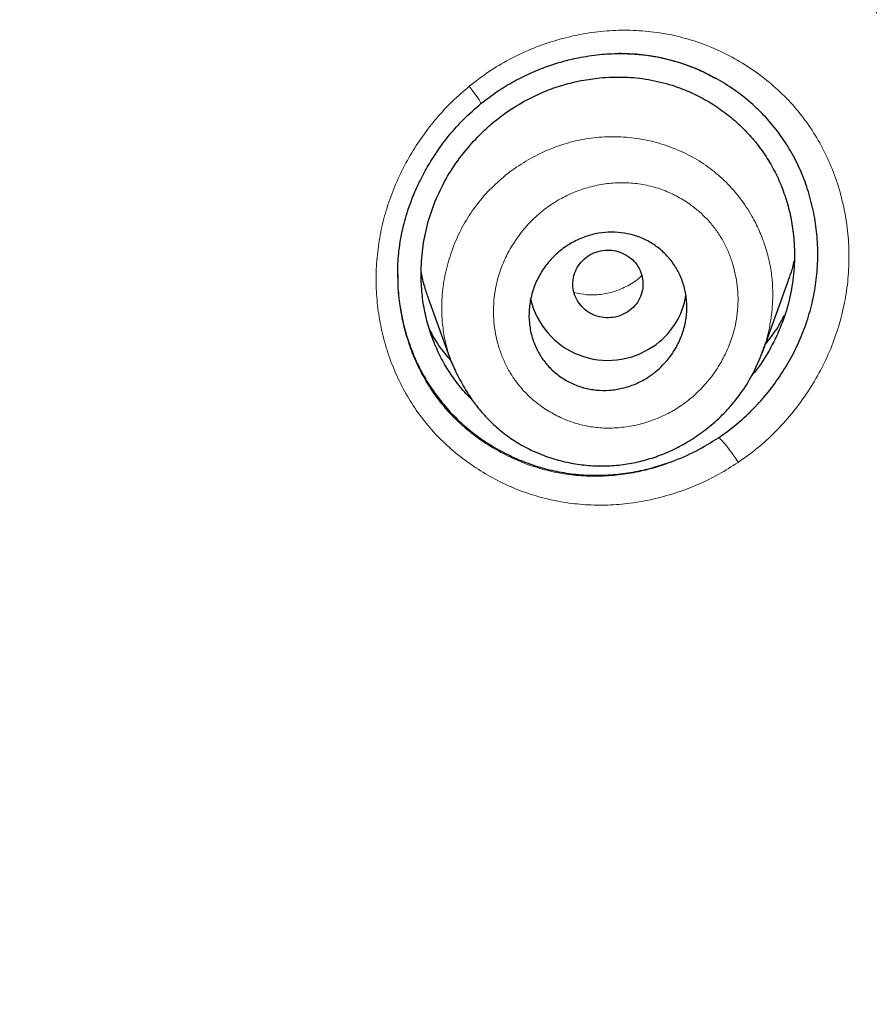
# Model space of a CAD drawing. Header units: millimetres. Extents: x 8 to 846, y 12 to 2113.
# Tile 484 of 515: x 514 to 524, y 1844 to 1856. Entities that reach past the tile are written whole.
import ezdxf

# ---------------------------------------------------------------- set-up
doc = ezdxf.new("R2010")
doc.units = ezdxf.units.MM

msp = doc.modelspace()

# ---------------------------------------------------------------- linework, layer by layer
at = {"color": 7, "linetype": 'Continuous', "lineweight": 30}
for p, q in [((518.602, 1852.67), (518.602, 1852.663)), ((522.77, 1851.82), (523.057, 1852.622)), ((518.949, 1852.417), (519.21, 1851.689)), ((522.764, 1851.822), (522.754, 1851.795)), ((522.756, 1851.794), (522.764, 1851.812))]:
    msp.add_line(p, q, dxfattribs=at)
at = {"color": 8, "linetype": 'Continuous', "lineweight": 0, "flags": 128}
msp.add_lwpolyline([(519.542, 1854.636), (519.549, 1854.634), (519.55, 1854.641), (519.542, 1854.656), (519.528, 1854.68), (519.508, 1854.711), (519.481, 1854.747), (519.45, 1854.789), (519.416, 1854.833)], dxfattribs=at)
at = {"color": 7, "linetype": 'Continuous', "lineweight": 30}
for centre, radius, start, end in [((520.998, 1852.612), 0.906, 193.0297, 304.2937), ((521.033, 1852.586), 0.866, 303.3699, 351.0225)]:
    msp.add_arc(centre, radius, start, end, dxfattribs=at)
at = {"color": 8, "linetype": 'Continuous', "lineweight": 0}
msp.add_arc((521.205, 1849.79), 1.483, 30.488, 44.4218, dxfattribs=at)
at = {"color": 7, "linetype": 'Continuous', "lineweight": 30}
for points, knots in [([(538, 1827.773), (538.001, 1827.791), (538.002, 1827.835), (538.004, 1827.906), (538.006, 1827.988), (538.008, 1828.101), (538.011, 1828.254), (538.015, 1828.455), (538.017, 1828.683), (538.02, 1828.937), (538.021, 1829.217), (538.021, 1829.526), (538.019, 1829.864), (538.014, 1830.232), (538.007, 1830.62), (537.996, 1831.029), (537.982, 1831.456), (537.963, 1831.907), (537.94, 1832.376), (537.9, 1833.055), (537.836, 1833.939), (537.735, 1835.032), (537.61, 1836.137), (537.463, 1837.243), (537.292, 1838.348), (537.099, 1839.453), (536.881, 1840.567), (536.637, 1841.691), (536.366, 1842.823), (536.068, 1843.964), (535.731, 1845.151), (535.35, 1846.383), (534.921, 1847.661), (534.456, 1848.945), (533.952, 1850.234), (533.499, 1851.312), (533.116, 1852.179), (532.819, 1852.828), (532.52, 1853.459), (532.222, 1854.068), (531.928, 1854.653), (531.637, 1855.215), (531.341, 1855.771), (531.042, 1856.319), (530.739, 1856.859), (530.445, 1857.372), (530.159, 1857.858), (529.882, 1858.319), (529.615, 1858.754), (529.358, 1859.163), (529.113, 1859.548), (528.88, 1859.908), (528.661, 1860.241), (528.455, 1860.549), (528.263, 1860.832), (528.085, 1861.092), (527.925, 1861.323), (527.783, 1861.525), (527.662, 1861.697), (527.559, 1861.842), (527.479, 1861.954), (527.415, 1862.043), (527.359, 1862.121), (527.295, 1862.21), (527.211, 1862.325), (527.106, 1862.469), (526.976, 1862.645), (526.827, 1862.847), (526.657, 1863.074), (526.466, 1863.326), (526.265, 1863.588), (526.056, 1863.857), (525.84, 1864.132), (525.608, 1864.424), (525.359, 1864.733), (525.092, 1865.059), (524.811, 1865.397), (524.355, 1865.938), (523.723, 1866.665), (522.891, 1867.583), (522.032, 1868.491), (521.146, 1869.387), (520.259, 1870.246), (519.371, 1871.071), (518.484, 1871.861), (517.661, 1872.565), (516.904, 1873.19), (516.215, 1873.742), (515.529, 1874.274), (514.848, 1874.787), (514.167, 1875.286), (513.43, 1875.809), (512.625, 1876.363), (511.744, 1876.946), (510.831, 1877.527), (509.886, 1878.105), (508.916, 1878.674), (507.919, 1879.234), (506.897, 1879.783), (505.842, 1880.323), (504.768, 1880.847), (503.677, 1881.353), (502.567, 1881.841), (501.427, 1882.315), (500.256, 1882.775), (499.055, 1883.218), (497.847, 1883.634), (496.634, 1884.024), (495.419, 1884.388), (494.176, 1884.733), (492.908, 1885.056), (491.653, 1885.348), (490.414, 1885.61), (489.194, 1885.842), (487.953, 1886.054), (486.702, 1886.241), (485.452, 1886.402), (484.217, 1886.537), (482.961, 1886.649), (481.685, 1886.737), (480.391, 1886.799), (479.121, 1886.833), (477.876, 1886.843), (476.65, 1886.827), (475.442, 1886.788), (474.255, 1886.728), (473.096, 1886.646), (471.964, 1886.546), (470.862, 1886.429), (469.787, 1886.296), (468.708, 1886.143), (467.627, 1885.971), (466.545, 1885.779), (465.498, 1885.575), (464.485, 1885.36), (463.56, 1885.148), (462.717, 1884.941), (461.953, 1884.744), (461.213, 1884.543), (460.497, 1884.339), (459.801, 1884.132), (459.124, 1883.921), (458.449, 1883.704), (457.765, 1883.474), (457.058, 1883.227), (456.329, 1882.963), (455.569, 1882.676), (454.779, 1882.365), (453.96, 1882.03), (453.119, 1881.67), (452.258, 1881.287), (451.377, 1880.878), (450.478, 1880.443), (449.588, 1879.994), (448.707, 1879.531), (447.838, 1879.056), (446.957, 1878.556), (446.064, 1878.029), (445.16, 1877.474), (444.224, 1876.876), (443.258, 1876.234), (442.263, 1875.542), (441.261, 1874.815), (440.381, 1874.148), (439.623, 1873.553), (438.986, 1873.038), (438.348, 1872.507), (437.714, 1871.964), (437.093, 1871.417), (436.495, 1870.875), (435.923, 1870.343), (435.378, 1869.821), (434.858, 1869.311), (434.366, 1868.816), (433.901, 1868.337), (433.461, 1867.874), (433.044, 1867.425), (432.629, 1866.97), (432.219, 1866.509), (431.816, 1866.046), (431.439, 1865.605), (431.088, 1865.185), (430.764, 1864.791), (430.467, 1864.422), (430.194, 1864.079), (429.943, 1863.759), (429.718, 1863.466), (429.516, 1863.201), (429.336, 1862.963), (429.176, 1862.748), (429.034, 1862.556), (428.917, 1862.397), (428.823, 1862.267), (428.747, 1862.163), (428.679, 1862.069), (428.615, 1861.979), (428.546, 1861.883), (428.466, 1861.77), (428.369, 1861.633), (428.256, 1861.473), (428.127, 1861.288), (427.984, 1861.081), (427.826, 1860.851), (427.655, 1860.599), (427.47, 1860.322), (427.249, 1859.989), (426.996, 1859.599), (426.713, 1859.156), (426.425, 1858.695), (426.132, 1858.216), (425.836, 1857.721), (425.537, 1857.209), (425.195, 1856.609), (424.813, 1855.917), (424.391, 1855.126), (423.968, 1854.3), (423.566, 1853.48), (423.183, 1852.67), (422.822, 1851.871), (422.464, 1851.045), (422.111, 1850.193), (421.766, 1849.319), (421.431, 1848.424), (421.105, 1847.508), (420.788, 1846.566), (420.482, 1845.597), (420.187, 1844.601), (419.905, 1843.579), (419.638, 1842.531), (419.406, 1841.538), (419.207, 1840.618), (419.042, 1839.787), (418.893, 1838.98), (418.754, 1838.158), (418.626, 1837.325), (418.511, 1836.484), (418.412, 1835.676), (418.329, 1834.902), (418.26, 1834.167), (418.203, 1833.47), (418.158, 1832.811), (418.123, 1832.186), (418.096, 1831.592), (418.076, 1831.029), (418.063, 1830.497), (418.055, 1830.002), (418.052, 1829.541), (418.052, 1829.119), (418.055, 1828.734), (418.061, 1828.386), (418.067, 1828.072), (418.073, 1827.874), (418.076, 1827.781)], [0, 0, 0, 0, 0.000286, 0.000693, 0.0011, 0.001586, 0.002471, 0.003539, 0.004789, 0.006132, 0.007637, 0.009305, 0.011135, 0.013127, 0.015282, 0.017462, 0.019787, 0.022256, 0.024847, 0.027466, 0.033367, 0.039348, 0.045407, 0.051547, 0.057576, 0.06368, 0.069859, 0.076113, 0.082442, 0.088847, 0.095327, 0.102542, 0.109849, 0.117247, 0.124738, 0.132321, 0.136217, 0.140106, 0.143883, 0.147538, 0.151072, 0.154484, 0.157774, 0.161253, 0.164584, 0.167769, 0.170807, 0.173698, 0.176442, 0.17904, 0.18149, 0.183794, 0.18595, 0.187925, 0.189759, 0.191451, 0.193001, 0.194284, 0.195425, 0.196381, 0.197152, 0.197648, 0.198127, 0.198707, 0.19941, 0.200408, 0.20158, 0.202926, 0.204446, 0.206141, 0.20801, 0.209751, 0.21162, 0.213617, 0.215742, 0.217996, 0.220375, 0.222791, 0.229356, 0.235809, 0.242651, 0.249362, 0.255943, 0.262391, 0.268707, 0.274889, 0.279654, 0.284337, 0.288938, 0.293457, 0.297895, 0.302347, 0.307808, 0.313397, 0.319114, 0.324959, 0.330933, 0.336924, 0.343039, 0.349279, 0.355642, 0.361895, 0.368264, 0.37475, 0.381351, 0.388066, 0.394895, 0.401438, 0.408082, 0.414827, 0.421674, 0.428623, 0.435029, 0.441518, 0.448093, 0.454743, 0.461334, 0.467815, 0.474188, 0.481072, 0.487826, 0.494449, 0.500941, 0.507301, 0.513639, 0.519838, 0.525899, 0.531823, 0.537609, 0.543257, 0.548769, 0.554673, 0.560411, 0.565984, 0.571391, 0.576633, 0.580874, 0.585001, 0.589013, 0.59291, 0.596693, 0.600415, 0.604054, 0.607836, 0.61176, 0.615827, 0.620037, 0.624536, 0.629187, 0.633988, 0.638941, 0.644045, 0.649301, 0.654708, 0.659798, 0.665015, 0.67036, 0.675832, 0.681433, 0.687161, 0.693426, 0.699838, 0.706396, 0.713101, 0.71739, 0.721738, 0.726143, 0.730607, 0.73504, 0.739336, 0.743493, 0.747511, 0.751391, 0.755131, 0.758669, 0.762073, 0.765343, 0.768479, 0.77194, 0.775222, 0.778324, 0.781247, 0.783991, 0.786512, 0.788859, 0.791034, 0.793036, 0.794792, 0.796389, 0.797828, 0.799108, 0.800229, 0.800999, 0.801686, 0.802305, 0.802864, 0.803461, 0.804203, 0.805101, 0.806153, 0.80736, 0.808722, 0.810211, 0.811848, 0.813635, 0.815571, 0.818292, 0.821125, 0.824049, 0.827063, 0.830167, 0.833361, 0.836644, 0.841307, 0.84614, 0.851144, 0.856318, 0.860926, 0.865661, 0.870525, 0.875514, 0.88063, 0.885778, 0.891047, 0.896439, 0.901953, 0.907588, 0.913346, 0.919226, 0.925229, 0.929977, 0.934588, 0.939053, 0.943372, 0.948188, 0.952809, 0.957234, 0.961465, 0.9655, 0.969274, 0.972859, 0.976257, 0.979466, 0.98254, 0.985418, 0.988102, 0.99059, 0.992883, 0.994945, 0.996818, 0.998503, 1, 1, 1, 1]), ([(478.038, 1882.285), (478.896, 1882.275), (480.611, 1882.254), (483.18, 1882.085), (485.738, 1881.818), (488.282, 1881.442), (490.807, 1880.962), (493.308, 1880.377), (495.918, 1879.65), (498.626, 1878.762), (501.417, 1877.692), (504.148, 1876.485), (506.812, 1875.146), (509.403, 1873.68), (511.795, 1872.166), (513.995, 1870.628), (516.013, 1869.085), (517.96, 1867.459), (519.833, 1865.754), (521.626, 1863.97), (523.337, 1862.114), (524.964, 1860.187), (526.503, 1858.195), (527.952, 1856.14), (529.308, 1854.028), (530.57, 1851.861), (531.733, 1849.644), (532.795, 1847.379), (533.808, 1844.944), (534.747, 1842.335), (535.589, 1839.551), (536.286, 1836.73), (536.835, 1833.878), (537.236, 1831.004), (537.475, 1828.251), (537.574, 1825.629), (537.556, 1823.143), (537.425, 1820.66), (537.184, 1818.185), (536.832, 1815.723), (536.371, 1813.277), (535.802, 1810.852), (535.125, 1808.454), (534.342, 1806.086), (533.454, 1803.752), (532.461, 1801.459), (531.365, 1799.21), (530.17, 1797.008), (528.806, 1794.739), (527.256, 1792.418), (525.504, 1790.062), (523.633, 1787.794), (521.644, 1785.621), (519.55, 1783.541), (518.065, 1782.245), (517.323, 1781.597)], [0, 0, 0, 0, 0.017859, 0.035717, 0.053574, 0.07143, 0.089287, 0.107143, 0.125, 0.145832, 0.166666, 0.1875, 0.208333, 0.229166, 0.249999, 0.267856, 0.285713, 0.303571, 0.321429, 0.339287, 0.357144, 0.375001, 0.392858, 0.410715, 0.428572, 0.446429, 0.464286, 0.482143, 0.500002, 0.520835, 0.541668, 0.562501, 0.583334, 0.604167, 0.624999, 0.642856, 0.660713, 0.678571, 0.696428, 0.714286, 0.732144, 0.750003, 0.76786, 0.785718, 0.803575, 0.821433, 0.839289, 0.857146, 0.875003, 0.895835, 0.916668, 0.9375, 0.958333, 0.979167, 1, 1, 1, 1]), ([(478.038, 1768.871), (478.645, 1768.876), (479.858, 1768.887), (481.674, 1768.973), (483.484, 1769.11), (485.288, 1769.304), (487.085, 1769.552), (488.872, 1769.856), (490.596, 1770.202), (492.255, 1770.586), (493.851, 1771.003), (495.432, 1771.463), (496.998, 1771.967), (498.55, 1772.514), (500.137, 1773.124), (501.754, 1773.8), (503.395, 1774.546), (505.006, 1775.34), (506.589, 1776.181), (508.142, 1777.071), (509.668, 1778.008), (511.124, 1778.965), (512.509, 1779.937), (513.823, 1780.915), (515.105, 1781.929), (516.356, 1782.978), (517.576, 1784.061), (518.798, 1785.211), (520.018, 1786.429), (521.228, 1787.717), (522.396, 1789.041), (523.52, 1790.401), (524.602, 1791.797), (525.642, 1793.23), (526.612, 1794.657), (527.511, 1796.072), (528.34, 1797.464), (529.125, 1798.876), (529.867, 1800.307), (530.564, 1801.756), (531.236, 1803.267), (531.878, 1804.839), (532.485, 1806.474), (533.038, 1808.126), (533.538, 1809.796), (533.984, 1811.484), (534.378, 1813.192), (534.708, 1814.867), (534.979, 1816.504), (535.193, 1818.095), (535.36, 1819.688), (535.478, 1821.283), (535.549, 1822.881), (535.572, 1824.526), (535.543, 1826.217), (535.456, 1827.953), (535.312, 1829.687), (535.111, 1831.419), (534.854, 1833.15), (534.54, 1834.877), (534.181, 1836.547), (533.783, 1838.155), (533.353, 1839.7), (532.878, 1841.229), (532.357, 1842.742), (531.792, 1844.24), (531.191, 1845.699), (530.557, 1847.12), (529.893, 1848.502), (529.189, 1849.867), (528.444, 1851.215), (527.66, 1852.546), (526.836, 1853.859), (525.975, 1855.15), (525.065, 1856.436), (524.109, 1857.711), (523.102, 1858.975), (522.06, 1860.21), (520.981, 1861.414), (519.866, 1862.589), (518.733, 1863.715), (517.585, 1864.793), (516.424, 1865.825), (515.232, 1866.827), (514.01, 1867.798), (512.756, 1868.74), (511.472, 1869.65), (510.162, 1870.527), (508.812, 1871.379), (507.422, 1872.204), (505.991, 1873.001), (504.537, 1873.757), (503.062, 1874.472), (501.565, 1875.145), (500.072, 1875.767), (498.584, 1876.339), (497.105, 1876.862), (495.61, 1877.347), (494.098, 1877.792), (492.57, 1878.197), (491.026, 1878.564), (489.47, 1878.889), (487.883, 1879.179), (486.269, 1879.428), (484.628, 1879.635), (482.984, 1879.797), (481.338, 1879.912), (479.689, 1879.983), (478.588, 1879.992), (478.038, 1879.997)], [0, 0, 0, 0, 0.010081, 0.020137, 0.030179, 0.040216, 0.050257, 0.060311, 0.070335, 0.079491, 0.088633, 0.097767, 0.1069, 0.116039, 0.125192, 0.135253, 0.145282, 0.155288, 0.16528, 0.175267, 0.185259, 0.195301, 0.204496, 0.213673, 0.222839, 0.232002, 0.241168, 0.250345, 0.260322, 0.270285, 0.280246, 0.290212, 0.300194, 0.310203, 0.320293, 0.329526, 0.338727, 0.347904, 0.357065, 0.366218, 0.375372, 0.385323, 0.395264, 0.405207, 0.415162, 0.425139, 0.435149, 0.445226, 0.454443, 0.463632, 0.472801, 0.481959, 0.491116, 0.500279, 0.510233, 0.520184, 0.530144, 0.540125, 0.550137, 0.560192, 0.570258, 0.579448, 0.588609, 0.59775, 0.60688, 0.616007, 0.625139, 0.633867, 0.642594, 0.651329, 0.660077, 0.668845, 0.677642, 0.686473, 0.695244, 0.704395, 0.713529, 0.722653, 0.731774, 0.740899, 0.750037, 0.758756, 0.767483, 0.776222, 0.78498, 0.793764, 0.802579, 0.811433, 0.820208, 0.829363, 0.838502, 0.847632, 0.856762, 0.865897, 0.875044, 0.883755, 0.89247, 0.901196, 0.909939, 0.918704, 0.927499, 0.936329, 0.945126, 0.954305, 0.963462, 0.972602, 0.981734, 0.990864, 1, 1, 1, 1]), ([(421.006, 1824.397), (421.013, 1825.071), (421.027, 1826.416), (421.146, 1828.43), (421.335, 1830.436), (421.603, 1832.436), (421.946, 1834.428), (422.356, 1836.371), (422.829, 1838.261), (423.358, 1840.096), (423.952, 1841.912), (424.613, 1843.711), (425.35, 1845.519), (426.167, 1847.331), (427.066, 1849.141), (428.035, 1850.92), (429.073, 1852.668), (430.181, 1854.384), (431.331, 1856.03), (432.518, 1857.605), (433.734, 1859.108), (435.003, 1860.568), (436.326, 1861.987), (437.722, 1863.383), (439.194, 1864.754), (440.741, 1866.093), (442.342, 1867.379), (443.994, 1868.611), (445.698, 1869.787), (447.412, 1870.883), (449.13, 1871.899), (450.846, 1872.836), (452.595, 1873.716), (454.377, 1874.537), (456.218, 1875.311), (458.12, 1876.033), (460.081, 1876.699), (462.072, 1877.296), (464.092, 1877.824), (466.139, 1878.282), (468.163, 1878.662), (470.156, 1878.966), (472.111, 1879.199), (474.07, 1879.365), (476.032, 1879.466), (478.039, 1879.501), (480.089, 1879.466), (482.179, 1879.356), (484.263, 1879.171), (486.342, 1878.912), (488.412, 1878.579), (490.428, 1878.182), (492.385, 1877.727), (494.279, 1877.219), (496.149, 1876.649), (497.996, 1876.018), (499.862, 1875.309), (501.743, 1874.519), (503.633, 1873.644), (505.485, 1872.703), (507.302, 1871.696), (509.082, 1870.624), (510.788, 1869.512), (512.418, 1868.366), (513.97, 1867.194), (515.475, 1865.974), (516.933, 1864.707), (518.376, 1863.362), (519.798, 1861.939), (521.193, 1860.436), (522.529, 1858.885), (523.806, 1857.287), (525.025, 1855.641), (526.161, 1853.983), (527.216, 1852.319), (528.188, 1850.659), (529.098, 1848.97), (529.946, 1847.253), (530.747, 1845.475), (531.496, 1843.637), (532.186, 1841.74), (532.805, 1839.82), (533.35, 1837.877), (533.824, 1835.907), (534.218, 1833.953), (534.534, 1832.022), (534.775, 1830.122), (534.946, 1828.218), (535.053, 1826.309), (535.067, 1825.035), (535.073, 1824.397)], [0, 0, 0, 0, 0.011674, 0.023319, 0.034953, 0.046594, 0.058259, 0.069953, 0.080961, 0.091959, 0.102962, 0.113984, 0.125039, 0.136637, 0.148231, 0.159838, 0.171475, 0.183157, 0.194877, 0.205905, 0.216918, 0.22793, 0.238954, 0.250002, 0.261585, 0.273174, 0.284784, 0.296429, 0.308126, 0.319837, 0.330846, 0.341843, 0.352841, 0.363852, 0.374887, 0.386465, 0.398061, 0.409688, 0.421363, 0.433098, 0.444853, 0.455881, 0.466873, 0.477842, 0.4888, 0.499758, 0.511447, 0.523122, 0.534797, 0.546486, 0.558206, 0.569931, 0.580933, 0.591898, 0.602839, 0.613767, 0.624694, 0.636409, 0.648098, 0.659775, 0.671455, 0.683154, 0.694888, 0.705917, 0.716904, 0.727863, 0.738806, 0.749745, 0.761427, 0.773085, 0.784734, 0.79639, 0.808067, 0.819807, 0.830858, 0.841874, 0.852868, 0.863854, 0.874847, 0.886477, 0.898088, 0.909698, 0.921323, 0.932981, 0.944738, 0.955821, 0.966873, 0.97791, 0.988948, 1, 1, 1, 1]), ([(519.55, 1854.636), (519.611, 1854.683), (519.731, 1854.775), (519.922, 1854.89), (520.111, 1854.984), (520.297, 1855.059), (520.479, 1855.117), (520.68, 1855.165), (520.895, 1855.198), (521.12, 1855.21), (521.321, 1855.202), (521.498, 1855.181), (521.651, 1855.15), (521.78, 1855.115), (521.885, 1855.081), (521.977, 1855.046), (522.063, 1855.01), (522.147, 1854.967), (522.2, 1854.938), (522.227, 1854.922)], [0, 0, 0, 0, 0.0793938, 0.1555234, 0.2283102, 0.297659, 0.3634819, 0.4257116, 0.5122144, 0.5905088, 0.6606515, 0.7228505, 0.7773617, 0.8241412, 0.8631396, 0.8943205, 0.927205, 0.9619226, 1, 1, 1, 1]), ([(522.265, 1850.828), (522.331, 1850.876), (522.463, 1850.97), (522.643, 1851.136), (522.809, 1851.318), (522.957, 1851.517), (523.087, 1851.729), (523.195, 1851.95), (523.281, 1852.18), (523.343, 1852.417), (523.382, 1852.658), (523.396, 1852.902), (523.385, 1853.146), (523.349, 1853.39), (523.289, 1853.628), (523.206, 1853.857), (523.099, 1854.072), (522.971, 1854.274), (522.821, 1854.46), (522.652, 1854.629), (522.465, 1854.779), (522.261, 1854.909), (522.046, 1855.018), (521.822, 1855.103), (521.59, 1855.163), (521.355, 1855.2), (521.198, 1855.204), (521.12, 1855.206)], [0, 0, 0, 0, 0.0399164, 0.0796444, 0.1195752, 0.1600938, 0.2007137, 0.2407178, 0.2805009, 0.3204645, 0.3604413, 0.4002042, 0.4401864, 0.4808142, 0.521669, 0.5617036, 0.601364, 0.641109, 0.6809884, 0.720684, 0.7606482, 0.8013248, 0.8417023, 0.8815736, 0.9213647, 0.9615043, 1, 1, 1, 1]), ([(519.45, 1851.258), (519.433, 1851.274), (519.367, 1851.337), (519.266, 1851.462), (519.149, 1851.633), (519.053, 1851.816), (518.975, 1852.007), (518.918, 1852.207), (518.881, 1852.415), (518.863, 1852.65), (518.872, 1852.91), (518.917, 1853.188), (518.998, 1853.459), (519.113, 1853.717), (519.261, 1853.959), (519.438, 1854.182), (519.639, 1854.384), (519.862, 1854.557), (520.084, 1854.688), (520.296, 1854.785), (520.494, 1854.853), (520.698, 1854.902), (520.929, 1854.935), (521.186, 1854.943), (521.463, 1854.917), (521.64, 1854.869), (521.729, 1854.845)], [0, 0, 0, 0, 0.012141, 0.048651, 0.084948, 0.121422, 0.157618, 0.193835, 0.230464, 0.267881, 0.316581, 0.365646, 0.414204, 0.462696, 0.511221, 0.56058, 0.609879, 0.658396, 0.706914, 0.743571, 0.779956, 0.8164, 0.853237, 0.902821, 0.951458, 1, 1, 1, 1]), ([(521.729, 1854.845), (521.794, 1854.822), (521.924, 1854.777), (522.108, 1854.683), (522.284, 1854.573), (522.447, 1854.443), (522.596, 1854.299), (522.73, 1854.139), (522.845, 1853.968), (522.941, 1853.785), (523.018, 1853.592), (523.075, 1853.392), (523.112, 1853.185), (523.13, 1852.95), (523.121, 1852.691), (523.075, 1852.412), (522.994, 1852.142), (522.877, 1851.884), (522.756, 1851.677), (522.664, 1851.565), (522.633, 1851.526)], [0, 0, 0, 0, 0.051314, 0.103278, 0.154873, 0.206422, 0.258931, 0.310485, 0.361626, 0.412914, 0.464237, 0.51542, 0.567003, 0.619515, 0.688688, 0.757121, 0.826002, 0.894347, 0.963539, 1, 1, 1, 1]), ([(518.6, 1852.652), (518.6, 1852.659), (518.6, 1852.679), (518.6, 1852.718), (518.601, 1852.771), (518.605, 1852.852), (518.615, 1852.962), (518.636, 1853.106), (518.669, 1853.259), (518.715, 1853.416), (518.771, 1853.572), (518.845, 1853.74), (518.938, 1853.916), (519.053, 1854.099), (519.193, 1854.284), (519.357, 1854.468), (519.485, 1854.579), (519.55, 1854.636)], [0, 0, 0, 0, 0.01051, 0.027791, 0.051919, 0.082909, 0.134881, 0.19898, 0.27549, 0.341194, 0.414095, 0.494227, 0.581577, 0.676057, 0.777486, 0.885588, 1, 1, 1, 1]), ([(521.605, 1851.633), (521.58, 1851.61), (521.53, 1851.565), (521.432, 1851.496), (521.31, 1851.433), (521.163, 1851.385), (521.013, 1851.362), (520.865, 1851.364), (520.72, 1851.391), (520.584, 1851.441), (520.458, 1851.513), (520.347, 1851.605), (520.253, 1851.716), (520.178, 1851.843), (520.126, 1851.983), (520.097, 1852.134), (520.096, 1852.289), (520.121, 1852.445), (520.173, 1852.596), (520.249, 1852.737), (520.349, 1852.864), (520.466, 1852.972), (520.599, 1853.059), (520.741, 1853.122), (520.889, 1853.16), (521.039, 1853.174), (521.187, 1853.162), (521.328, 1853.127), (521.461, 1853.068), (521.581, 1852.989), (521.686, 1852.889), (521.774, 1852.771), (521.84, 1852.639), (521.884, 1852.494), (521.902, 1852.342), (521.893, 1852.185), (521.858, 1852.032), (521.797, 1851.885), (521.714, 1851.749), (521.641, 1851.672), (521.605, 1851.633)], [0, 0, 0, 0, 0.0177232, 0.0354464, 0.0627182, 0.0899884, 0.1165283, 0.1430653, 0.1690149, 0.1949614, 0.2206963, 0.2464292, 0.2724245, 0.2984199, 0.3250649, 0.3517124, 0.3791192, 0.4065299, 0.43445, 0.4623737, 0.4903163, 0.5182604, 0.5457437, 0.5732259, 0.5999929, 0.6267571, 0.6528575, 0.6789546, 0.7047039, 0.7304508, 0.7563136, 0.7821757, 0.8085918, 0.8350097, 0.8621913, 0.8893765, 0.9170415, 0.9447103, 0.9723541, 1, 1, 1, 1]), ([(521.225, 1852.261), (521.252, 1852.282), (521.306, 1852.325), (521.363, 1852.411), (521.396, 1852.508), (521.401, 1852.61), (521.378, 1852.71), (521.331, 1852.801), (521.26, 1852.876), (521.171, 1852.931), (521.071, 1852.963), (520.965, 1852.968), (520.862, 1852.946), (520.768, 1852.9), (520.69, 1852.831), (520.633, 1852.746), (520.6, 1852.649), (520.595, 1852.547), (520.617, 1852.447), (520.665, 1852.356), (520.736, 1852.281), (520.824, 1852.226), (520.925, 1852.194), (521.03, 1852.19), (521.134, 1852.21), (521.195, 1852.244), (521.225, 1852.261)], [0, 0, 0, 0, 0.041659, 0.083341, 0.125, 0.166659, 0.208341, 0.25, 0.291659, 0.333341, 0.375, 0.416659, 0.458341, 0.5, 0.541659, 0.583341, 0.625, 0.666659, 0.708341, 0.75, 0.791659, 0.833341, 0.875, 0.916659, 0.958341, 1, 1, 1, 1]), ([(523.12, 1852.841), (523.109, 1852.791), (523.092, 1852.717), (523.063, 1852.647), (523.053, 1852.623)], [0, 0, 0, 0, 0.666422, 1, 1, 1, 1]), ([(518.601, 1852.684), (518.601, 1852.661), (518.598, 1852.561), (518.615, 1852.385), (518.654, 1852.158), (518.715, 1851.936), (518.797, 1851.723), (518.898, 1851.522), (519.02, 1851.332), (519.16, 1851.157), (519.317, 1850.996), (519.491, 1850.852), (519.679, 1850.725), (519.879, 1850.617), (520.086, 1850.529), (520.302, 1850.463), (520.522, 1850.418), (520.746, 1850.395), (520.973, 1850.394), (521.201, 1850.416), (521.452, 1850.463), (521.722, 1850.545), (522.005, 1850.666), (522.178, 1850.774), (522.265, 1850.828)], [0, 0, 0, 0, 0.013611, 0.058267, 0.103456, 0.149023, 0.193786, 0.238188, 0.282679, 0.327186, 0.371582, 0.416314, 0.461818, 0.507002, 0.551652, 0.596182, 0.641013, 0.685397, 0.729849, 0.774787, 0.820617, 0.880838, 0.940336, 1, 1, 1, 1]), ([(518.951, 1852.418), (518.936, 1852.46), (518.902, 1852.553), (518.882, 1852.651), (518.871, 1852.704)], [0, 0, 0, 0, 0.451997, 1, 1, 1, 1]), ([(522.796, 1851.892), (522.846, 1851.956), (522.928, 1852.061), (522.989, 1852.178), (523.012, 1852.224)], [0, 0, 0, 0, 0.615776, 1, 1, 1, 1]), ([(518.967, 1852.047), (518.981, 1852.021), (519.03, 1851.928), (519.109, 1851.815), (519.18, 1851.734), (519.202, 1851.709)], [0, 0, 0, 0, 0.213799, 0.757904, 1, 1, 1, 1]), ([(519.21, 1851.699), (519.221, 1851.671), (519.243, 1851.616), (519.287, 1851.528), (519.336, 1851.438), (519.395, 1851.335), (519.474, 1851.219), (519.575, 1851.093), (519.694, 1850.97), (519.833, 1850.854), (519.992, 1850.749), (520.169, 1850.659), (520.357, 1850.588), (520.552, 1850.537), (520.75, 1850.508), (520.949, 1850.499), (521.146, 1850.511), (521.338, 1850.545), (521.524, 1850.597), (521.705, 1850.668), (521.881, 1850.758), (522.055, 1850.87), (522.225, 1851.005), (522.387, 1851.166), (522.535, 1851.354), (522.664, 1851.565), (522.726, 1851.718), (522.756, 1851.794)], [0, 0, 0, 0, 0.0205835, 0.0414817, 0.0632625, 0.0864912, 0.1195352, 0.1548351, 0.1923033, 0.2318507, 0.2735018, 0.3173523, 0.3614945, 0.4053712, 0.4488987, 0.4920024, 0.5346348, 0.5767922, 0.6185235, 0.6598693, 0.7019745, 0.7463451, 0.7930146, 0.842022, 0.8934446, 0.9474713, 1, 1, 1, 1])]:
    msp.add_open_spline(points, degree=3, knots=knots, dxfattribs=at)
at = {"color": 8, "linetype": 'Continuous', "lineweight": 0}
for points, knots in [([(418.074, 1827.918), (418.066, 1828.238), (418.047, 1828.984), (418.052, 1830.153), (418.083, 1831.425), (418.148, 1832.735), (418.246, 1834.081), (418.382, 1835.462), (418.554, 1836.84), (418.76, 1838.214), (419, 1839.582), (419.275, 1840.944), (419.575, 1842.263), (419.898, 1843.537), (420.24, 1844.767), (420.61, 1845.989), (421.009, 1847.204), (421.435, 1848.411), (421.904, 1849.644), (422.417, 1850.904), (422.977, 1852.187), (423.571, 1853.457), (424.196, 1854.712), (424.853, 1855.952), (425.541, 1857.177), (426.24, 1858.352), (426.946, 1859.477), (427.656, 1860.555), (428.391, 1861.618), (429.151, 1862.664), (429.934, 1863.695), (430.765, 1864.739), (431.647, 1865.795), (432.581, 1866.859), (433.542, 1867.901), (434.529, 1868.921), (435.542, 1869.917), (436.581, 1870.89), (437.614, 1871.811), (438.639, 1872.682), (439.653, 1873.507), (440.686, 1874.309), (441.737, 1875.089), (442.807, 1875.847), (443.926, 1876.604), (445.096, 1877.358), (446.32, 1878.105), (447.562, 1878.823), (448.821, 1879.513), (450.098, 1880.173), (451.392, 1880.804), (452.665, 1881.388), (453.915, 1881.928), (455.141, 1882.425), (456.378, 1882.897), (457.626, 1883.341), (458.884, 1883.759), (460.189, 1884.162), (461.543, 1884.547), (462.945, 1884.911), (464.355, 1885.243), (465.773, 1885.541), (467.199, 1885.808), (468.631, 1886.041), (470.028, 1886.237), (471.39, 1886.396), (472.716, 1886.523), (474.044, 1886.622), (475.374, 1886.693), (476.705, 1886.736), (478.078, 1886.751), (479.492, 1886.734), (480.944, 1886.683), (482.395, 1886.599), (483.843, 1886.481), (485.287, 1886.33), (486.727, 1886.146), (488.122, 1885.935), (489.472, 1885.7), (490.776, 1885.445), (492.074, 1885.162), (493.365, 1884.852), (494.649, 1884.515), (495.964, 1884.14), (497.307, 1883.723), (498.678, 1883.263), (500.036, 1882.772), (501.382, 1882.248), (502.714, 1881.694), (504.031, 1881.108), (505.297, 1880.51), (506.511, 1879.901), (507.676, 1879.286), (508.826, 1878.646), (509.961, 1877.982), (511.08, 1877.294), (512.217, 1876.56), (513.368, 1875.78), (514.532, 1874.95), (515.674, 1874.093), (516.795, 1873.21), (517.892, 1872.301), (518.967, 1871.366), (519.989, 1870.433), (520.958, 1869.505), (521.878, 1868.583), (522.776, 1867.642), (523.652, 1866.683), (524.505, 1865.704), (525.36, 1864.678), (526.215, 1863.602), (527.066, 1862.476), (527.888, 1861.33), (528.682, 1860.166), (529.445, 1858.983), (530.179, 1857.783), (530.863, 1856.601), (531.5, 1855.437), (532.091, 1854.295), (532.656, 1853.141), (533.194, 1851.974), (533.704, 1850.797), (534.201, 1849.573), (534.682, 1848.302), (535.143, 1846.985), (535.571, 1845.657), (535.964, 1844.321), (536.325, 1842.976), (536.651, 1841.623), (536.935, 1840.302), (537.179, 1839.012), (537.388, 1837.756), (537.568, 1836.496), (537.718, 1835.232), (537.839, 1833.966), (537.933, 1832.658), (537.998, 1831.31), (538.028, 1829.922), (538.028, 1828.751), (538.005, 1828.042), (537.997, 1827.797)], [0, 0, 0, 0, 0.005252, 0.012201, 0.019149, 0.026096, 0.033674, 0.04125, 0.048826, 0.056401, 0.063977, 0.071552, 0.079127, 0.086071, 0.093015, 0.09996, 0.106905, 0.113851, 0.120799, 0.128379, 0.13596, 0.14354, 0.151118, 0.158695, 0.166272, 0.173848, 0.180792, 0.187736, 0.19468, 0.201624, 0.208568, 0.215513, 0.223089, 0.230666, 0.238244, 0.245823, 0.253404, 0.260985, 0.268564, 0.275511, 0.282457, 0.289402, 0.296347, 0.303291, 0.310235, 0.31781, 0.325386, 0.332961, 0.340537, 0.348114, 0.355691, 0.363269, 0.370217, 0.377167, 0.384116, 0.391064, 0.398011, 0.404957, 0.412534, 0.42011, 0.427686, 0.435261, 0.442837, 0.450412, 0.457988, 0.464933, 0.471879, 0.478825, 0.485772, 0.49272, 0.49967, 0.507251, 0.51483, 0.522408, 0.529986, 0.537562, 0.545138, 0.552714, 0.559658, 0.566603, 0.573547, 0.580492, 0.587437, 0.594382, 0.60196, 0.609538, 0.617118, 0.624699, 0.63228, 0.639859, 0.647436, 0.654382, 0.661327, 0.668271, 0.675216, 0.68216, 0.689104, 0.696679, 0.704255, 0.711831, 0.719408, 0.726986, 0.734564, 0.742145, 0.749094, 0.756043, 0.76299, 0.769936, 0.776881, 0.783826, 0.791402, 0.798978, 0.806553, 0.814128, 0.821704, 0.829279, 0.836855, 0.843801, 0.850747, 0.857694, 0.864643, 0.871592, 0.878541, 0.886119, 0.893697, 0.901273, 0.908849, 0.916425, 0.924, 0.931575, 0.938519, 0.945463, 0.952407, 0.959352, 0.966297, 0.973243, 0.980821, 0.988401, 0.995982, 1, 1, 1, 1]), ([(421.507, 1824.421), (421.52, 1825.319), (421.546, 1827.111), (421.758, 1829.786), (422.096, 1832.439), (422.569, 1835.071), (423.175, 1837.68), (423.915, 1840.266), (424.789, 1842.822), (425.79, 1845.332), (426.915, 1847.784), (428.159, 1850.17), (429.523, 1852.493), (431.005, 1854.754), (432.604, 1856.95), (434.317, 1859.073), (436.134, 1861.109), (438.046, 1863.05), (440.049, 1864.892), (442.142, 1866.636), (444.326, 1868.282), (446.598, 1869.828), (448.952, 1871.269), (451.372, 1872.595), (453.848, 1873.801), (456.376, 1874.885), (458.955, 1875.846), (461.586, 1876.686), (464.267, 1877.404), (466.986, 1877.994), (469.726, 1878.455), (472.475, 1878.785), (475.232, 1878.983), (477.997, 1879.051), (480.768, 1878.987), (483.543, 1878.79), (486.309, 1878.46), (489.049, 1878.002), (491.753, 1877.417), (494.419, 1876.708), (497.046, 1875.873), (499.636, 1874.911), (502.182, 1873.822), (504.671, 1872.612), (507.09, 1871.289), (509.43, 1869.858), (511.692, 1868.323), (513.876, 1866.682), (515.981, 1864.933), (517.999, 1863.08), (519.921, 1861.132), (521.736, 1859.1), (523.44, 1856.991), (525.034, 1854.808), (526.517, 1852.551), (527.89, 1850.218), (529.145, 1847.816), (530.277, 1845.357), (531.278, 1842.855), (532.146, 1840.317), (532.884, 1837.744), (533.493, 1835.135), (533.971, 1832.491), (534.314, 1829.818), (534.531, 1827.124), (534.558, 1825.322), (534.572, 1824.421)], [0, 0, 0, 0, 0.015712, 0.031331, 0.046897, 0.062447, 0.078018, 0.093647, 0.109364, 0.125068, 0.140678, 0.156238, 0.171786, 0.187361, 0.20301, 0.218729, 0.234412, 0.250011, 0.265566, 0.281113, 0.296691, 0.312337, 0.328056, 0.343741, 0.359332, 0.374883, 0.390432, 0.406015, 0.421689, 0.437408, 0.453066, 0.468652, 0.484201, 0.499753, 0.515345, 0.531016, 0.546736, 0.5624, 0.57798, 0.593531, 0.609088, 0.62469, 0.640388, 0.656108, 0.671748, 0.687324, 0.702876, 0.718439, 0.734052, 0.749753, 0.765462, 0.781092, 0.796672, 0.812229, 0.827796, 0.843417, 0.85913, 0.874841, 0.89046, 0.906024, 0.921572, 0.937142, 0.95278, 0.96849, 0.98424, 1, 1, 1, 1]), ([(534.349, 1824.347), (534.342, 1825.015), (534.327, 1826.349), (534.208, 1828.347), (534.018, 1830.34), (533.749, 1832.329), (533.405, 1834.309), (532.996, 1836.235), (532.527, 1838.102), (532.005, 1839.91), (531.419, 1841.696), (530.769, 1843.463), (530.042, 1845.239), (529.236, 1847.023), (528.346, 1848.809), (527.386, 1850.566), (526.357, 1852.293), (525.259, 1853.989), (524.121, 1855.615), (522.95, 1857.167), (521.753, 1858.646), (520.504, 1860.082), (519.205, 1861.475), (517.829, 1862.851), (516.374, 1864.205), (514.838, 1865.533), (513.25, 1866.807), (511.609, 1868.028), (509.922, 1869.191), (508.228, 1870.271), (506.538, 1871.269), (504.851, 1872.189), (503.132, 1873.052), (501.382, 1873.857), (499.566, 1874.62), (497.685, 1875.335), (495.74, 1875.994), (493.769, 1876.585), (491.771, 1877.107), (489.751, 1877.559), (487.755, 1877.932), (485.792, 1878.23), (483.863, 1878.457), (481.93, 1878.62), (479.991, 1878.718), (478.01, 1878.751), (475.99, 1878.716), (473.934, 1878.607), (471.883, 1878.425), (469.838, 1878.17), (467.798, 1877.841), (465.805, 1877.449), (463.866, 1876.998), (461.988, 1876.493), (460.132, 1875.928), (458.301, 1875.301), (456.457, 1874.599), (454.606, 1873.82), (452.753, 1872.961), (450.935, 1872.037), (449.152, 1871.049), (447.402, 1869.995), (445.718, 1868.899), (444.105, 1867.766), (442.568, 1866.605), (441.077, 1865.397), (439.633, 1864.141), (438.206, 1862.811), (436.803, 1861.407), (435.428, 1859.925), (434.112, 1858.396), (432.852, 1856.82), (431.65, 1855.195), (430.528, 1853.558), (429.487, 1851.917), (428.529, 1850.279), (427.631, 1848.615), (426.796, 1846.924), (426.004, 1845.166), (425.261, 1843.343), (424.574, 1841.455), (423.959, 1839.547), (423.418, 1837.619), (422.951, 1835.672), (422.565, 1833.747), (422.256, 1831.849), (422.02, 1829.983), (421.854, 1828.11), (421.749, 1826.231), (421.736, 1824.976), (421.73, 1824.347)], [0, 0, 0, 0, 0.011718, 0.023422, 0.035131, 0.046861, 0.058633, 0.070374, 0.081376, 0.092351, 0.103314, 0.114278, 0.125258, 0.136845, 0.148439, 0.160058, 0.171716, 0.183431, 0.19516, 0.206169, 0.21715, 0.228117, 0.239082, 0.250059, 0.261698, 0.273343, 0.285009, 0.296711, 0.308463, 0.320158, 0.331114, 0.342058, 0.353001, 0.363957, 0.374937, 0.386579, 0.398224, 0.409886, 0.42158, 0.43332, 0.445046, 0.456045, 0.467022, 0.477988, 0.488955, 0.499937, 0.511584, 0.523217, 0.534851, 0.5465, 0.558178, 0.569924, 0.580979, 0.591996, 0.602988, 0.613967, 0.624945, 0.636586, 0.648202, 0.659808, 0.671417, 0.683046, 0.69478, 0.705845, 0.716869, 0.727865, 0.738844, 0.74982, 0.761474, 0.77311, 0.784742, 0.796386, 0.808059, 0.819799, 0.830845, 0.841849, 0.852823, 0.863782, 0.874741, 0.886479, 0.898182, 0.909866, 0.921548, 0.933247, 0.944959, 0.955973, 0.966969, 0.977962, 0.988967, 1, 1, 1, 1]), ([(519.416, 1854.833), (519.489, 1854.889), (519.634, 1855.002), (519.871, 1855.142), (520.12, 1855.26), (520.38, 1855.353), (520.647, 1855.422), (520.916, 1855.463), (521.186, 1855.477), (521.456, 1855.463), (521.723, 1855.423), (521.983, 1855.354), (522.235, 1855.257), (522.477, 1855.134), (522.706, 1854.987), (522.916, 1854.817), (523.106, 1854.627), (523.273, 1854.417), (523.418, 1854.19), (523.537, 1853.947), (523.631, 1853.691), (523.698, 1853.424), (523.739, 1853.151), (523.752, 1852.877), (523.737, 1852.603), (523.694, 1852.331), (523.625, 1852.065), (523.529, 1851.806), (523.408, 1851.557), (523.262, 1851.318), (523.096, 1851.094), (522.91, 1850.889), (522.707, 1850.703), (522.558, 1850.596), (522.483, 1850.543)], [0, 0, 0, 0, 0.031276, 0.062379, 0.09362, 0.1253, 0.156888, 0.188027, 0.219025, 0.250193, 0.281378, 0.312367, 0.343499, 0.375103, 0.406862, 0.438031, 0.468956, 0.499992, 0.53111, 0.562085, 0.593266, 0.625, 0.656532, 0.687658, 0.718711, 0.750026, 0.781103, 0.812086, 0.843292, 0.875033, 0.906589, 0.937732, 0.968766, 1, 1, 1, 1]), ([(522.483, 1850.543), (522.41, 1850.496), (522.265, 1850.404), (522.033, 1850.291), (521.792, 1850.198), (521.542, 1850.127), (521.286, 1850.078), (521.029, 1850.054), (520.774, 1850.055), (520.521, 1850.08), (520.272, 1850.131), (520.03, 1850.205), (519.795, 1850.304), (519.57, 1850.427), (519.357, 1850.57), (519.161, 1850.733), (518.984, 1850.914), (518.827, 1851.112), (518.691, 1851.325), (518.576, 1851.553), (518.484, 1851.793), (518.416, 1852.043), (518.371, 1852.298), (518.351, 1852.556), (518.356, 1852.814), (518.386, 1853.072), (518.439, 1853.325), (518.517, 1853.573), (518.617, 1853.814), (518.74, 1854.046), (518.883, 1854.267), (519.043, 1854.473), (519.219, 1854.663), (519.35, 1854.776), (519.416, 1854.833)], [0, 0, 0, 0, 0.031218, 0.062266, 0.093406, 0.124899, 0.156801, 0.188139, 0.219195, 0.250255, 0.281465, 0.312506, 0.343673, 0.375258, 0.407123, 0.438363, 0.469284, 0.5002, 0.531338, 0.562342, 0.593522, 0.625184, 0.656661, 0.687795, 0.718878, 0.7502, 0.781212, 0.812194, 0.843429, 0.875193, 0.90663, 0.937736, 0.968772, 1, 1, 1, 1]), ([(519.183, 1852.852), (519.21, 1852.931), (519.263, 1853.088), (519.379, 1853.309), (519.52, 1853.514), (519.688, 1853.698), (519.877, 1853.86), (520.084, 1853.997), (520.305, 1854.108), (520.537, 1854.191), (520.777, 1854.243), (521.022, 1854.263), (521.267, 1854.25), (521.509, 1854.207), (521.742, 1854.134), (521.963, 1854.032), (522.167, 1853.901), (522.35, 1853.741), (522.51, 1853.558), (522.634, 1853.371), (522.726, 1853.189), (522.792, 1853.017), (522.841, 1852.84), (522.874, 1852.638), (522.883, 1852.413), (522.859, 1852.168), (522.819, 1851.969), (522.777, 1851.857), (522.764, 1851.822)], [0, 0, 0, 0, 0.041198, 0.082319, 0.123312, 0.164202, 0.205046, 0.245849, 0.286579, 0.3272, 0.367718, 0.408382, 0.449264, 0.490255, 0.531214, 0.572011, 0.61259, 0.653295, 0.694262, 0.735398, 0.766294, 0.797161, 0.827964, 0.858693, 0.899591, 0.940491, 0.981396, 1, 1, 1, 1]), ([(519.748, 1852.659), (519.736, 1852.615), (519.713, 1852.526), (519.696, 1852.388), (519.691, 1852.25), (519.7, 1852.112), (519.721, 1851.975), (519.756, 1851.842), (519.804, 1851.715), (519.864, 1851.594), (519.936, 1851.48), (520.02, 1851.375), (520.116, 1851.278), (520.234, 1851.183), (520.374, 1851.093), (520.538, 1851.017), (520.71, 1850.964), (520.888, 1850.935), (521.07, 1850.932), (521.252, 1850.952), (521.432, 1850.995), (521.604, 1851.059), (521.767, 1851.144), (521.918, 1851.249), (522.056, 1851.373), (522.178, 1851.514), (522.283, 1851.669), (522.367, 1851.835), (522.425, 1851.994), (522.46, 1852.143), (522.479, 1852.28), (522.484, 1852.418), (522.475, 1852.556), (522.453, 1852.692), (522.418, 1852.825), (522.37, 1852.953), (522.31, 1853.075), (522.238, 1853.189), (522.153, 1853.294), (522.057, 1853.39), (521.939, 1853.486), (521.799, 1853.575), (521.635, 1853.651), (521.462, 1853.703), (521.284, 1853.732), (521.102, 1853.736), (520.92, 1853.716), (520.741, 1853.673), (520.569, 1853.609), (520.407, 1853.524), (520.255, 1853.419), (520.118, 1853.295), (519.996, 1853.154), (519.892, 1852.999), (519.807, 1852.835), (519.767, 1852.718), (519.748, 1852.659)], [0, 0, 0, 0, 0.015507, 0.031239, 0.046808, 0.062453, 0.078414, 0.094045, 0.109502, 0.124946, 0.140483, 0.155963, 0.171559, 0.187438, 0.208436, 0.229159, 0.249973, 0.270534, 0.291249, 0.312484, 0.333275, 0.354264, 0.374972, 0.395744, 0.416471, 0.437493, 0.458582, 0.479352, 0.500142, 0.51571, 0.53121, 0.546802, 0.562643, 0.578239, 0.593873, 0.609637, 0.625108, 0.640605, 0.656069, 0.671669, 0.687576, 0.708606, 0.729321, 0.750088, 0.770727, 0.791436, 0.812579, 0.833512, 0.854236, 0.875081, 0.895741, 0.916445, 0.937535, 0.958321, 0.979267, 1, 1, 1, 1]), ([(519.215, 1851.689), (519.206, 1851.713), (519.174, 1851.794), (519.138, 1851.937), (519.105, 1852.139), (519.098, 1852.365), (519.121, 1852.612), (519.162, 1852.772), (519.183, 1852.852)], [0, 0, 0, 0, 0.064593, 0.2211, 0.376512, 0.583695, 0.791597, 1, 1, 1, 1]), ([(518.602, 1852.663), (518.602, 1852.643), (518.599, 1852.545), (518.617, 1852.371), (518.655, 1852.144), (518.716, 1851.923), (518.796, 1851.709), (518.897, 1851.506), (519.018, 1851.315), (519.159, 1851.139), (519.317, 1850.979), (519.49, 1850.836), (519.677, 1850.71), (519.876, 1850.603), (520.085, 1850.515), (520.301, 1850.449), (520.524, 1850.404), (520.75, 1850.383), (520.977, 1850.385), (521.205, 1850.408), (521.454, 1850.457), (521.723, 1850.541), (522.004, 1850.664), (522.178, 1850.774), (522.265, 1850.828)], [0, 0, 0, 0, 0.011998, 0.0569, 0.101859, 0.146789, 0.191615, 0.236287, 0.280796, 0.325279, 0.369886, 0.414637, 0.459518, 0.504492, 0.549517, 0.594556, 0.639593, 0.684612, 0.72964, 0.774712, 0.819828, 0.879985, 0.940074, 1, 1, 1, 1]), ([(521.382, 1852.671), (521.376, 1852.665), (521.331, 1852.619), (521.227, 1852.555), (521.076, 1852.488), (520.915, 1852.454), (520.759, 1852.449), (520.66, 1852.471), (520.614, 1852.481)], [0, 0, 0, 0, 0.030794, 0.230924, 0.431669, 0.630161, 0.826527, 1, 1, 1, 1])]:
    msp.add_open_spline(points, degree=3, knots=knots, dxfattribs=at)

doc.saveas('drawing.dxf')
